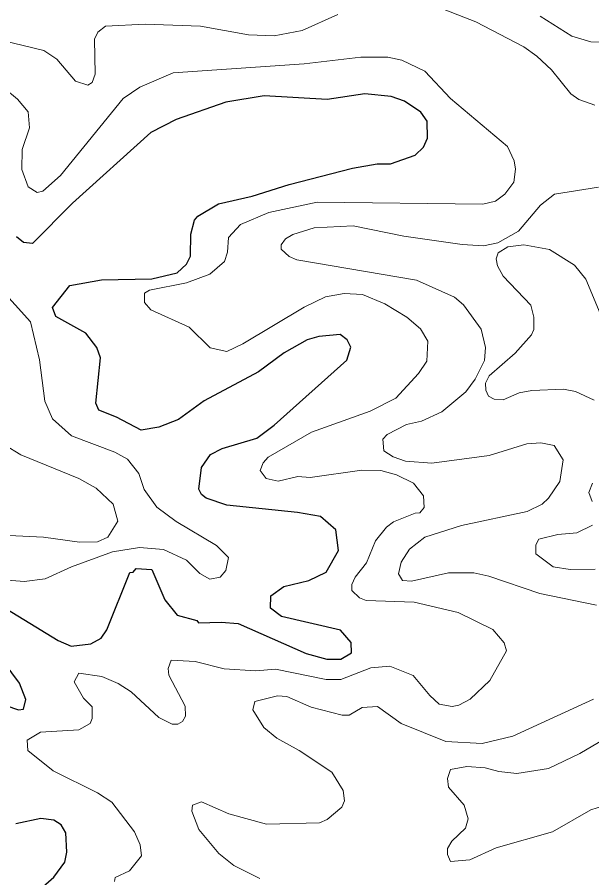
# Model space of a CAD drawing. Extents: x 763.2 to 816.8, y 7896.5 to 7952.7.
# Drawn here: x 797.312 to 799.113, y 7936.371 to 7939.07 of the extents above; entities that cross this region are included whole.
import ezdxf

# ---------------------------------------------------------------- set-up
doc = ezdxf.new("R2010")
doc.units = 0
doc.header["$LTSCALE"] = 0.064
doc.layers.add('1', color=7, linetype='Continuous', lineweight=25)
doc.layers.add('2', color=7, linetype='Continuous', lineweight=13)

msp = doc.modelspace()

# ---------------------------------------------------------------- linework, layer by layer
at = {"layer": '1'}
for points in [[(798.0043, 7937.1682), (798.2181, 7937.0748), (798.2825, 7937.0567), (798.3264, 7937.0568), (798.3597, 7937.077), (798.3594, 7937.1086), (798.3252, 7937.1481), (798.1408, 7937.191), (798.1064, 7937.2169), (798.1067, 7937.2554), (798.1478, 7937.2843), (798.2259, 7937.3031), (798.2808, 7937.3301), (798.3197, 7937.3978), (798.3106, 7937.462), (798.2623, 7937.504), (798.191, 7937.5169), (797.9698, 7937.5393), (797.9042, 7937.5613), (797.8896, 7937.5729), (797.8811, 7937.5904), (797.8894, 7937.6581), (797.9184, 7937.6984), (797.9551, 7937.7173), (798.0628, 7937.7499), (798.1181, 7937.7903), (798.3455, 7937.9946), (798.3578, 7938.0349), (798.3465, 7938.0586), (798.3247, 7938.0754), (798.2574, 7938.069), (798.2207, 7938.0587), (798.1492, 7938.0172), (798.0685, 7937.9581), (797.8982, 7937.8673), (797.8176, 7937.8082), (797.7562, 7937.7843), (797.7011, 7937.775), (797.624, 7937.8162), (797.5687, 7937.8381), (797.5593, 7937.8596), (797.5737, 7938.0015), (797.562, 7938.0343), (797.527, 7938.0791), (797.4332, 7938.1311), (797.4229, 7938.1593), (797.4769, 7938.2282), (797.577, 7938.2465), (797.7341, 7938.2497), (797.8136, 7938.2682), (797.8426, 7938.2953), (797.8552, 7938.3202), (797.8568, 7938.3896), (797.868, 7938.433), (797.8782, 7938.4462), (797.9436, 7938.4847), (798.0488, 7938.5083), (798.1647, 7938.5454), (798.3626, 7938.5966), (798.4408, 7938.6096), (798.4817, 7938.61), (798.559, 7938.6374), (798.5857, 7938.6625), (798.5984, 7938.6911), (798.597, 7938.7434), (798.5767, 7938.7718), (798.526, 7938.8065), (798.4842, 7938.8216), (798.402, 7938.8298), (798.2837, 7938.8119), (798.0865, 7938.8234), (797.9665, 7938.8031), (797.8104, 7938.7494), (797.7311, 7938.7079), (797.4853, 7938.4869), (797.3598, 7938.3604), (797.3322, 7938.3631), (797.3105, 7938.381)], [(797.225, 7937.2467), (797.4407, 7937.115), (797.481, 7937.0979), (797.5428, 7937.1049), (797.5753, 7937.1225), (797.5933, 7937.1488), (797.6653, 7937.3282), (797.6755, 7937.33), (797.6849, 7937.3409), (797.7339, 7937.3379), (797.7747, 7937.2434)], [(797.7747, 7937.2434), (797.8137, 7937.1943), (797.8753, 7937.178), (797.8804, 7937.1704), (797.9517, 7937.1733), (798.0043, 7937.1682)], [(797.2395, 7936.924), (797.3167, 7936.8975), (797.3324, 7936.9003), (797.3399, 7936.93), (797.3201, 7936.9815), (797.2713, 7937.0468)], [(797.3618, 7936.3155), (797.4273, 7936.3731), (797.4615, 7936.4201), (797.4684, 7936.452), (797.4646, 7936.5122), (797.45, 7936.5372), (797.4267, 7936.5522), (797.3865, 7936.5569), (797.3083, 7936.5408)]]:
    msp.add_lwpolyline(points, dxfattribs=at)
at = {"layer": '2'}
for points in [[(799.1226, 7938.7938), (799.0719, 7938.8114), (799.047, 7938.8295), (798.9866, 7938.9044), (798.9411, 7938.9482), (798.8997, 7938.977), (798.7492, 7939.0557), (798.6124, 7939.1092)], [(798.3166, 7939.0781), (798.2053, 7939.0284), (798.1172, 7939.0112), (798.0367, 7939.0145), (797.8867, 7939.0419), (797.7135, 7939.0486), (797.5887, 7939.0418), (797.5647, 7939.0227), (797.5547, 7939.0012), (797.5572, 7938.8915), (797.5476, 7938.865), (797.5337, 7938.8565), (797.495, 7938.8694), (797.4362, 7938.9379), (797.3957, 7938.965), (797.1656, 7939.0207), (797.0962, 7939.0461), (797.055, 7939.0913)], [(798.951, 7939.0731), (799.0503, 7939.0105), (799.1094, 7938.9926), (799.1399, 7938.9913), (799.2448, 7939.0439), (799.3244, 7939.0759)], [(797.2708, 7938.8484), (797.3128, 7938.8128), (797.3469, 7938.7732), (797.3507, 7938.7228), (797.3275, 7938.6548), (797.3273, 7938.5923), (797.347, 7938.5376), (797.3751, 7938.5197), (797.3931, 7938.5244), (797.4484, 7938.5739), (797.6445, 7938.8151), (797.6965, 7938.8509), (797.8006, 7938.8954), (798.2121, 7938.9238), (798.3889, 7938.9449), (798.4737, 7938.9449), (798.5179, 7938.9357), (798.5894, 7938.9006), (798.6705, 7938.815), (798.8486, 7938.6641), (798.8698, 7938.6193), (798.8737, 7938.5939), (798.8686, 7938.5526), (798.8409, 7938.5147), (798.8115, 7938.4927), (798.7717, 7938.4835), (798.2521, 7938.4897), (798.1005, 7938.4577), (798.0116, 7938.4194), (797.975, 7938.3788), (797.9715, 7938.3327), (797.9623, 7938.3038), (797.9159, 7938.2645), (797.8427, 7938.2365), (797.7273, 7938.214), (797.7117, 7938.2043), (797.7118, 7938.1749), (797.7316, 7938.1528), (797.8517, 7938.0977)], [(798.1395, 7938.3563), (798.153, 7938.3751), (798.1758, 7938.3885), (798.2429, 7938.4089), (798.3651, 7938.4157), (798.5244, 7938.3829), (798.7063, 7938.3568), (798.7735, 7938.3534), (798.8181, 7938.3628), (798.883, 7938.3989), (798.9522, 7938.481), (798.9958, 7938.5152), (799.1344, 7938.5373)], [(798.6825, 7938.1925), (798.5631, 7938.2448), (798.1891, 7938.3088), (798.1649, 7938.3194), (798.1395, 7938.3422), (798.1395, 7938.3563)], [(799.1394, 7938.1407), (799.0938, 7938.2481), (799.0592, 7938.2925), (798.9808, 7938.3416), (798.9003, 7938.3565), (798.8503, 7938.3497), (798.8195, 7938.3312), (798.813, 7938.3122), (798.8171, 7938.2903), (798.8353, 7938.2574), (798.9215, 7938.1671), (798.9311, 7938.1289), (798.9312, 7938.0902), (798.9238, 7938.0734), (798.8726, 7938.0169), (798.7917, 7937.9456), (798.7801, 7937.9228), (798.7804, 7937.9003), (798.7888, 7937.8819), (798.807, 7937.8719), (798.8348, 7937.8702), (798.8852, 7937.8915), (798.9254, 7937.8998), (799.024, 7937.903), (799.0621, 7937.8966), (799.1206, 7937.8693)], [(797.2556, 7937.3064), (797.3338, 7937.3), (797.4002, 7937.3085), (797.483, 7937.3465), (797.6111, 7937.3929), (797.6961, 7937.4066), (797.7706, 7937.4006), (797.8425, 7937.3677), (797.8849, 7937.3258), (797.9162, 7937.3081), (797.9486, 7937.3136), (797.9658, 7937.3348), (797.9744, 7937.376), (797.9369, 7937.4134), (797.8108, 7937.4881), (797.7497, 7937.5333), (797.7106, 7937.5886), (797.6934, 7937.639), (797.6577, 7937.6839), (797.6185, 7937.7064), (797.4821, 7937.7575), (797.4234, 7937.8105), (797.3986, 7937.8662), (797.3827, 7937.9956), (797.3537, 7938.1145), (797.2574, 7938.2214)], [(798.2785, 7938.1927), (798.337, 7938.2039), (798.3949, 7938.2007), (798.4639, 7938.1712), (798.5335, 7938.1298), (798.5757, 7938.0925), (798.599, 7938.0541), (798.5962, 7937.9913), (798.5703, 7937.9528), (798.4993, 7937.8752), (798.4185, 7937.8341), (798.2345, 7937.7683), (798.0993, 7937.6903), (798.0827, 7937.6724), (798.0741, 7937.6488), (798.0921, 7937.6236), (798.1303, 7937.6154), (798.1917, 7937.6301), (798.2304, 7937.627), (798.3922, 7937.6499), (798.4521, 7937.6485), (798.5007, 7937.6351), (798.5547, 7937.6084), (798.5858, 7937.5694), (798.5874, 7937.5321), (798.5743, 7937.5156), (798.559, 7937.515), (798.4915, 7937.4874), (798.4695, 7937.4705), (798.4351, 7937.4281), (798.4069, 7937.3592), (798.3713, 7937.3136), (798.3613, 7937.2907), (798.3612, 7937.2722), (798.3846, 7937.249), (798.4058, 7937.2405), (798.5558, 7937.2358), (798.694, 7937.2032), (798.803, 7937.1502), (798.8387, 7937.1084), (798.8458, 7937.0825), (798.7937, 7936.9898), (798.7318, 7936.9315), (798.696, 7936.9127), (798.6756, 7936.9089), (798.6348, 7936.9158), (798.6049, 7936.9425), (798.5535, 7937.0053), (798.4803, 7937.0352), (798.421, 7937.0293), (798.3265, 7936.9927), (798.2804, 7936.9926), (798.1219, 7937.0251), (798.06, 7937.0207), (797.9608, 7937.0269), (797.8703, 7937.0499), (797.7953, 7937.0533), (797.7859, 7937.0271), (797.7878, 7937.0063), (797.8385, 7936.9097), (797.8397, 7936.8779), (797.8302, 7936.8618), (797.8155, 7936.8529), (797.7975, 7936.8531), (797.7567, 7936.8735), (797.6698, 7936.9544), (797.6285, 7936.9807), (797.5779, 7937.0026), (797.505, 7937.0125), (797.4906, 7936.9862), (797.5201, 7936.9346), (797.5471, 7936.9069), (797.5475, 7936.8709), (797.5406, 7936.8547), (797.5055, 7936.8352), (797.3849, 7936.8281), (797.344, 7936.8031), (797.3459, 7936.7704), (797.4252, 7936.707), (797.5639, 7936.6376), (797.6093, 7936.6084), (797.6798, 7936.5157), (797.6972, 7936.4743), (797.7018, 7936.4396), (797.6646, 7936.3933), (797.6198, 7936.3723), (797.6169, 7936.3599)], [(797.8517, 7938.0977), (797.9166, 7938.0335), (797.9698, 7938.0216), (798.0195, 7938.0455), (798.2113, 7938.161), (798.2785, 7938.1927)], [(799.1279, 7937.226), (798.9504, 7937.2623), (798.7906, 7937.3176), (798.7432, 7937.3278), (798.6644, 7937.3277), (798.5481, 7937.3019), (798.5202, 7937.3039), (798.5074, 7937.3243), (798.5158, 7937.3612), (798.5418, 7937.4018), (798.5895, 7937.4396), (798.7044, 7937.4757), (798.9108, 7937.52), (798.9575, 7937.5432), (798.9772, 7937.5616), (799.013, 7937.614), (799.0235, 7937.6816), (798.9945, 7937.7264), (798.9535, 7937.7354), (798.9089, 7937.7322), (798.7917, 7937.6957), (798.6115, 7937.6715), (798.5296, 7937.6782), (798.4902, 7937.6914), (798.461, 7937.7098), (798.4581, 7937.7467), (798.4712, 7937.7617), (798.5321, 7937.7923), (798.5788, 7937.8027), (798.643, 7937.8321), (798.718, 7937.8954), (798.7474, 7937.935), (798.7766, 7937.9935), (798.7799, 7938.0342), (798.7667, 7938.092), (798.711, 7938.1676), (798.6825, 7938.1925)], [(797.2859, 7937.4444), (797.3944, 7937.4395), (797.5074, 7937.4232), (797.5645, 7937.4249), (797.5962, 7937.4394), (797.6278, 7937.4894), (797.6129, 7937.543), (797.5594, 7937.5932), (797.5053, 7937.6233), (797.3235, 7937.698), (797.2725, 7937.7293)], [(799.1154, 7937.6089), (799.1041, 7937.5798), (799.1146, 7937.5511)], [(799.115, 7937.4775), (799.066, 7937.4528), (799.0062, 7937.4476), (798.9474, 7937.4327), (798.938, 7937.4155), (798.9375, 7937.3873), (798.9917, 7937.3463), (799.0449, 7937.3378), (799.1238, 7937.3392)], [(798.0731, 7936.3685), (797.9911, 7936.4098), (797.9444, 7936.4479), (797.8814, 7936.5231), (797.8598, 7936.5801), (797.8619, 7936.5987), (797.8899, 7936.6092), (797.9755, 7936.5716), (798.0938, 7936.539), (798.2601, 7936.5439), (798.2839, 7936.5544), (798.3295, 7936.5922), (798.3377, 7936.6124), (798.3338, 7936.6449), (798.2978, 7936.7021), (798.1964, 7936.7699), (798.1261, 7936.8086), (798.085, 7936.843), (798.0508, 7936.8981), (798.0569, 7936.9245), (798.1285, 7936.9415), (798.1578, 7936.9399), (798.234, 7936.9068), (798.3305, 7936.8809), (798.3531, 7936.8813), (798.3935, 7936.9057), (798.4414, 7936.9085), (798.5157, 7936.8553), (798.6558, 7936.7986), (798.7695, 7936.7921), (798.8657, 7936.815), (799.1187, 7936.9317)], [(799.233, 7936.8541), (799.0753, 7936.7605), (798.9773, 7936.7135), (798.8779, 7936.6985), (798.8218, 7936.7045), (798.7786, 7936.7165), (798.7216, 7936.7198), (798.6702, 7936.7112), (798.6603, 7936.6827), (798.6637, 7936.6559), (798.7128, 7936.5989), (798.7258, 7936.5566), (798.7172, 7936.5271), (798.6745, 7936.4858), (798.661, 7936.4636), (798.6603, 7936.4447), (798.6699, 7936.4223), (798.7305, 7936.4275), (798.813, 7936.4649), (798.9897, 7936.5158), (799.1098, 7936.5846), (799.1497, 7936.5966)]]:
    msp.add_lwpolyline(points, dxfattribs=at)

doc.saveas('drawing.dxf')
